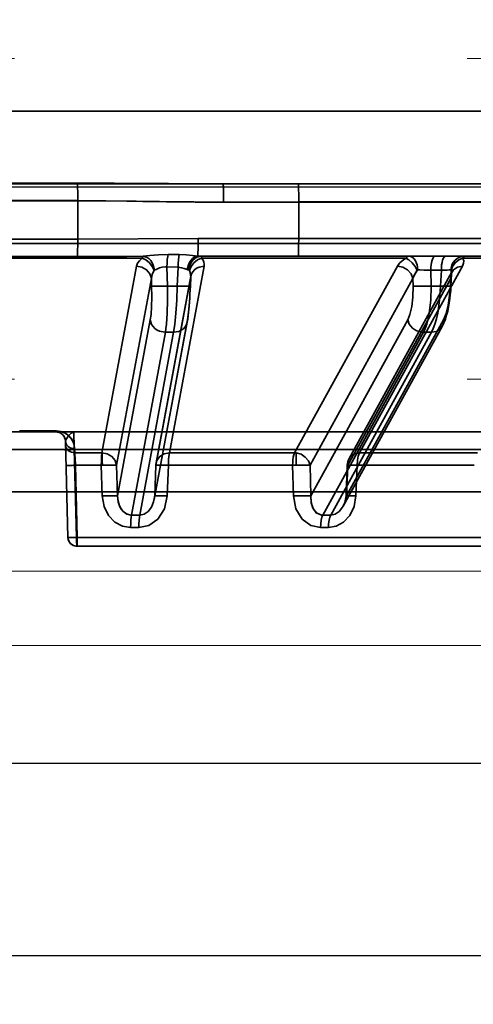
# Model space of a CAD drawing. Header units: millimetres. Extents: x -1465 to 393277, y -3788 to 454312.
# Tile 428 of 656: x 359038 to 359063, y 11915 to 11970. Entities that reach past the tile are written whole.
import ezdxf

# ---------------------------------------------------------------- set-up
doc = ezdxf.new("R2010")
doc.units = ezdxf.units.MM
doc.header["$XCLIPFRAME"] = 2
doc.linetypes.add('DASHED', pattern=[0.75, 0.5, -0.25])
for name, color, linetype in [('AHU03-3-68634OBJ', 8, 'Continuous'), ('EC-MTR_250-0_7OBJ', 8, 'Continuous'), ('FLUID-Wy2', 8, 'Continuous'), ('FLUID-Wy2-INS', 8, 'Continuous')]:
    doc.layers.add(name, color=color, linetype=linetype)
picture_1 = doc.add_image_def('image1.bmp', size_in_pixel=(951, 911))

msp = doc.modelspace()

# ---------------------------------------------------------------- linework, layer by layer
at = {"layer": 'AHU03-3-68634OBJ', "color": 8, "linetype": 'Continuous', "lineweight": 35, "ltscale": 100}
for p, q in [((359172.594, 11964.602), (358905.594, 11964.602)), ((359173.094, 11960.602), (358905.094, 11960.602))]:
    msp.add_line(p, q, dxfattribs=at)
at = {"layer": 'EC-MTR_250-0_7OBJ', "color": 8, "linetype": 'Continuous', "lineweight": 35, "ltscale": 100}
for p, q in [((359041.274, 11960.639), (359036.913, 11960.639)), ((359049.323, 11960.602), (359089.084, 11960.602)), ((359041.288, 11959.677), (359036.899, 11959.677)), ((359041.288, 11959.659), (359036.899, 11959.659)), ((359041.288, 11959.659), (359041.287, 11957.546)), ((359053.495, 11959.584), (359049.338, 11959.584)), ((359053.495, 11959.584), (359053.494, 11957.584)), ((359085.965, 11959.602), (359053.495, 11959.602)), ((359085.965, 11959.584), (359053.495, 11959.584)), ((359036.9, 11957.546), (359041.287, 11957.546)), ((359094.957, 11957.584), (359047.937, 11957.584)), ((359106.227, 11957.302), (358979.707, 11957.302)), ((359044.841, 11956.486), (359033.347, 11956.486)), ((359041.271, 11956.582), (359036.916, 11956.582)), ((359046.898, 11956.69), (359046.278, 11956.701)), ((359046.278, 11956.701), (359046.898, 11956.69)), ((359061.023, 11956.602), (359048.09, 11956.602)), ((359059.405, 11956.486), (359048.132, 11956.486)), ((359061.607, 11956.602), (359061.023, 11956.602)), ((359061.607, 11956.602), (359094.425, 11956.602)), ((359073.189, 11956.486), (359062.57, 11956.486)), ((359044.536, 11956.052), (359042.62, 11945.752)), ((359046.21, 11956.013), (359046.242, 11954.951)), ((359046.828, 11955.991), (359046.21, 11956.013)), ((359048.274, 11956.052), (359046.352, 11945.752)), ((359046.828, 11955.991), (359046.789, 11954.951)), ((359058.949, 11956.052), (359053.268, 11945.752)), ((359062.544, 11956.052), (359056.857, 11945.752)), ((359060.791, 11955.829), (359060.811, 11954.951)), ((359060.791, 11955.829), (359061.375, 11955.829)), ((359061.337, 11954.951), (359061.375, 11955.829)), ((359045.357, 11955.372), (359043.438, 11945.072)), ((359045.357, 11955.372), (359045.37, 11954.951)), ((359047.523, 11955.372), (359045.604, 11945.072)), ((359045.615, 11945.19), (359047.534, 11955.491)), ((359047.523, 11955.372), (359047.508, 11954.951)), ((359047.529, 11955.443), (359047.51, 11954.949)), ((359047.529, 11955.455), (359047.528, 11955.442)), ((359059.809, 11955.372), (359054.125, 11945.072)), ((359061.892, 11955.372), (359056.209, 11945.072)), ((359056.277, 11945.43), (359061.961, 11955.731)), ((359059.809, 11955.372), (359059.818, 11954.951)), ((359061.892, 11955.372), (359061.874, 11954.951)), ((359061.933, 11955.611), (359061.904, 11954.944)), ((359061.936, 11955.65), (359061.932, 11955.611)), ((359061.961, 11955.732), (359061.956, 11955.721)), ((359046.789, 11954.951), (359046.242, 11954.951)), ((359060.811, 11954.951), (359061.337, 11954.951)), ((359045.298, 11953.081), (359043.491, 11943.379)), ((359047.349, 11953.081), (359045.542, 11943.379)), ((359047.366, 11953.127), (359047.338, 11952.961)), ((359059.519, 11953.081), (359054.168, 11943.379)), ((359061.491, 11953.081), (359056.14, 11943.379)), ((359061.6, 11953.13), (359061.519, 11952.92)), ((359045.519, 11943.191), (359047.338, 11952.962)), ((359055.957, 11942.813), (359061.423, 11952.722)), ((359061.519, 11952.92), (359061.422, 11952.721)), ((359061.519, 11952.92), (359061.422, 11952.721)), ((359046.129, 11952.401), (359044.25, 11942.314)), ((359046.588, 11952.401), (359044.71, 11942.314)), ((359046.588, 11952.401), (359046.129, 11952.401)), ((359060.388, 11952.401), (359054.825, 11942.314)), ((359060.83, 11952.401), (359055.267, 11942.314)), ((359060.83, 11952.401), (359060.388, 11952.401)), ((359038.081, 11946.902), (359037.107, 11946.902)), ((359040.111, 11946.959), (359038.077, 11946.959)), ((359038.081, 11946.902), (359090.416, 11946.902)), ((359040.487, 11946.726), (359040.436, 11946.778)), ((359040.529, 11946.669), (359040.487, 11946.727)), ((359040.501, 11946.709), (359040.49, 11946.722)), ((359040.511, 11946.695), (359040.501, 11946.709)), ((359040.521, 11946.681), (359040.511, 11946.695)), ((359040.53, 11946.667), (359040.521, 11946.681)), ((359040.563, 11946.607), (359040.529, 11946.669)), ((359040.539, 11946.653), (359040.53, 11946.667)), ((359040.548, 11946.638), (359040.539, 11946.653)), ((359040.555, 11946.623), (359040.547, 11946.638)), ((359040.595, 11946.511), (359040.591, 11946.529)), ((359040.598, 11946.493), (359040.595, 11946.512)), ((359040.601, 11946.475), (359040.599, 11946.494)), ((359040.604, 11946.455), (359040.602, 11946.475)), ((359040.606, 11946.415), (359040.746, 11941.088)), ((358991.652, 11945.928), (359086.536, 11945.928)), ((359041.1, 11945.928), (359041.225, 11941.088)), ((359041.225, 11941.088), (359041.1, 11945.928)), ((359041.115, 11945.985), (359041.121, 11945.752)), ((359042.62, 11945.752), (359041.121, 11945.752)), ((359053.268, 11945.752), (359046.352, 11945.752)), ((359053.364, 11945.745), (359053.364, 11945.071)), ((359063.372, 11945.752), (359056.857, 11945.752)), ((359041.161, 11945.065), (359041.266, 11941.088)), ((359042.592, 11945.065), (359041.161, 11945.065)), ((359042.645, 11943.372), (359042.592, 11945.065)), ((359042.592, 11945.065), (359042.645, 11943.372)), ((359043.438, 11945.072), (359043.491, 11943.379)), ((359045.602, 11945.073), (359045.54, 11943.381)), ((359045.604, 11945.072), (359045.542, 11943.379)), ((359046.296, 11945.065), (359046.234, 11943.372)), ((359046.234, 11943.372), (359046.296, 11945.065)), ((359053.158, 11945.065), (359046.296, 11945.065)), ((359053.158, 11945.065), (359053.201, 11943.372)), ((359053.201, 11943.372), (359053.158, 11945.065)), ((359054.125, 11945.072), (359054.168, 11943.379)), ((359056.178, 11945.076), (359056.11, 11943.383)), ((359056.209, 11945.072), (359056.14, 11943.379)), ((359056.652, 11943.372), (359056.72, 11945.065)), ((359056.72, 11945.065), (359056.652, 11943.372)), ((359063.184, 11945.065), (359056.72, 11945.065)), ((358988.244, 11943.602), (359089.944, 11943.602)), ((359045.535, 11943.315), (359045.54, 11943.381)), ((359045.516, 11943.182), (359045.528, 11943.249)), ((359044.25, 11942.314), (359044.71, 11942.314)), ((359044.665, 11941.627), (359044.212, 11941.627)), ((359093.563, 11941.088), (359041.225, 11941.088)), ((359093.064, 11940.602), (359041.246, 11940.602))]:
    msp.add_line(p, q, dxfattribs=at)
at = {"layer": 'EC-MTR_250-0_7OBJ', "color": 8, "linetype": 'Continuous', "lineweight": 35, "ltscale": 100, "flags": 128}
for points in [[(359041.274, 11960.639), (359043.294, 11960.631), (359049.323, 11960.602)], [(359041.274, 11960.639), (359041.282, 11960.437), (359041.287, 11960.096), (359041.288, 11959.677)], [(359041.274, 11960.639), (359041.282, 11960.437), (359041.287, 11960.096), (359041.288, 11959.677)], [(359049.338, 11959.584), (359049.337, 11959.768), (359049.337, 11959.957), (359049.335, 11960.139), (359049.334, 11960.224), (359049.333, 11960.302), (359049.332, 11960.373), (359049.331, 11960.435), (359049.33, 11960.487), (359049.329, 11960.53), (359049.327, 11960.562), (359049.327, 11960.574), (359049.325, 11960.593), (359049.336, 11960.4)], [(359053.48, 11960.602), (359053.486, 11960.527), (359053.49, 11960.319), (359053.494, 11959.995), (359053.495, 11959.584)], [(359041.288, 11959.659), (359041.934, 11959.656), (359042.833, 11959.649), (359044.001, 11959.636), (359044.886, 11959.626), (359045.381, 11959.619), (359046.186, 11959.608), (359046.984, 11959.598), (359047.775, 11959.591), (359048.56, 11959.586), (359049.338, 11959.584)], [(359049.338, 11959.584), (359047.71, 11959.592), (359045.81, 11959.614), (359044.515, 11959.63), (359042.665, 11959.65), (359041.288, 11959.659)], [(359041.287, 11957.546), (359041.286, 11957.213), (359041.283, 11956.922), (359041.278, 11956.703), (359041.271, 11956.582)], [(359041.287, 11957.546), (359041.286, 11957.213), (359041.283, 11956.922), (359041.278, 11956.703), (359041.271, 11956.582)], [(359047.937, 11957.584), (359041.287, 11957.546)], [(359041.287, 11957.546), (359047.937, 11957.584)], [(359047.937, 11957.584), (359047.936, 11957.256), (359047.935, 11957.094), (359047.933, 11956.945), (359047.931, 11956.818), (359047.929, 11956.718), (359047.927, 11956.649), (359047.924, 11956.611)], [(359053.494, 11957.584), (359053.493, 11957.211), (359053.49, 11956.899), (359053.485, 11956.68), (359053.48, 11956.602)], [(359041.271, 11956.582), (359042.182, 11956.584), (359044.912, 11956.594)], [(359044.912, 11956.594), (359044.003, 11956.591), (359041.271, 11956.582)], [(359044.536, 11956.052), (359044.591, 11956.209), (359044.695, 11956.354), (359044.841, 11956.486)], [(359044.912, 11956.594), (359044.875, 11956.556), (359044.841, 11956.486)], [(359044.841, 11956.486), (359044.863, 11956.536), (359044.887, 11956.572)], [(359045.503, 11955.817), (359045.404, 11956.037), (359045.245, 11956.242), (359045.047, 11956.398), (359044.841, 11956.486)], [(359044.887, 11956.572), (359044.912, 11956.594)], [(359046.278, 11956.701), (359045.758, 11956.684), (359045.279, 11956.636), (359044.912, 11956.594)], [(359044.912, 11956.594), (359045.123, 11956.526), (359045.227, 11956.453), (359045.321, 11956.356), (359045.401, 11956.239), (359045.463, 11956.109), (359045.528, 11955.838)], [(359046.21, 11956.013), (359046.221, 11956.224), (359046.237, 11956.418), (359046.257, 11956.581), (359046.278, 11956.701)], [(359046.828, 11955.991), (359046.839, 11956.208), (359046.856, 11956.407), (359046.876, 11956.572), (359046.898, 11956.69)], [(359046.828, 11955.991), (359046.839, 11956.204), (359046.856, 11956.407), (359046.876, 11956.575), (359046.898, 11956.69)], [(359047.924, 11956.611), (359047.633, 11956.639), (359047.28, 11956.672), (359046.898, 11956.69)], [(359046.898, 11956.69), (359047.277, 11956.672), (359047.635, 11956.639), (359047.924, 11956.611)], [(359047.924, 11956.611), (359047.723, 11956.539), (359047.624, 11956.465), (359047.534, 11956.369), (359047.458, 11956.253), (359047.399, 11956.124), (359047.336, 11955.858)], [(359047.428, 11955.84), (359047.485, 11956.124), (359047.551, 11956.26), (359047.639, 11956.381), (359047.747, 11956.478), (359047.866, 11956.548), (359048.112, 11956.602)], [(359048.124, 11956.602), (359047.877, 11956.548), (359047.756, 11956.478), (359047.648, 11956.381), (359047.558, 11956.26), (359047.492, 11956.124), (359047.434, 11955.84)], [(359047.46, 11955.817), (359047.548, 11956.037), (359047.704, 11956.242), (359047.91, 11956.398), (359048.132, 11956.486)], [(359048.112, 11956.602), (359048.054, 11956.603), (359047.992, 11956.606), (359047.924, 11956.611)], [(359047.924, 11956.611), (359047.976, 11956.607), (359048.112, 11956.602)], [(359048.132, 11956.486), (359048.131, 11956.55), (359048.128, 11956.589), (359048.124, 11956.602)], [(359048.124, 11956.602), (359048.129, 11956.586), (359048.13, 11956.574), (359048.131, 11956.538), (359048.132, 11956.486)], [(359048.132, 11956.486), (359048.211, 11956.383), (359048.261, 11956.275), (359048.282, 11956.164), (359048.274, 11956.052)], [(359058.949, 11956.052), (359059.061, 11956.209), (359059.215, 11956.354), (359059.405, 11956.486)], [(359059.405, 11956.486), (359059.464, 11956.55), (359059.527, 11956.589), (359059.592, 11956.602)], [(359059.405, 11956.486), (359059.587, 11956.398), (359059.77, 11956.242), (359059.926, 11956.037), (359060.032, 11955.817)], [(359060.075, 11955.84), (359060.035, 11956.124), (359059.989, 11956.26), (359059.926, 11956.381), (359059.85, 11956.478), (359059.766, 11956.548), (359059.678, 11956.589), (359059.592, 11956.602)], [(359060.939, 11956.548), (359060.899, 11956.476), (359060.862, 11956.377), (359060.832, 11956.254), (359060.81, 11956.116), (359060.796, 11955.972), (359060.791, 11955.829)], [(359061.023, 11956.602), (359060.982, 11956.589), (359060.961, 11956.572), (359060.939, 11956.548)], [(359061.375, 11955.829), (359061.38, 11955.972), (359061.393, 11956.116), (359061.415, 11956.254), (359061.445, 11956.377), (359061.482, 11956.476), (359061.523, 11956.548)], [(359061.523, 11956.548), (359061.544, 11956.572), (359061.565, 11956.589), (359061.607, 11956.602)], [(359061.899, 11955.84), (359061.962, 11956.124), (359062.034, 11956.26), (359062.132, 11956.381), (359062.251, 11956.478), (359062.383, 11956.548), (359062.654, 11956.602)], [(359061.914, 11955.817), (359061.987, 11956.037), (359062.135, 11956.242), (359062.341, 11956.398), (359062.57, 11956.486)], [(359062.544, 11956.052), (359062.605, 11956.209), (359062.612, 11956.354), (359062.57, 11956.486)], [(359062.57, 11956.486), (359062.592, 11956.538), (359062.613, 11956.574), (359062.654, 11956.602)], [(359045.357, 11955.372), (359045.275, 11955.633), (359045.092, 11955.852), (359044.833, 11955.999), (359044.536, 11956.052)], [(359045.503, 11955.817), (359045.402, 11955.603), (359045.357, 11955.372)], [(359045.357, 11955.372), (359045.402, 11955.601), (359045.503, 11955.817)], [(359045.528, 11955.838), (359045.519, 11955.834), (359045.511, 11955.827), (359045.503, 11955.817)], [(359046.131, 11956.018), (359045.952, 11955.997), (359045.812, 11955.955), (359045.657, 11955.891), (359045.528, 11955.838)], [(359045.528, 11955.838), (359045.658, 11955.891), (359045.813, 11955.955), (359045.953, 11955.997), (359046.131, 11956.018)], [(359046.21, 11956.013), (359046.185, 11956.016), (359046.161, 11956.017), (359046.131, 11956.018)], [(359046.131, 11956.018), (359046.161, 11956.017), (359046.185, 11956.016), (359046.21, 11956.013)], [(359047.336, 11955.858), (359047.169, 11955.916), (359047.021, 11955.962), (359046.828, 11955.991)], [(359047.336, 11955.858), (359047.37, 11955.848), (359047.401, 11955.842), (359047.437, 11955.839)], [(359047.437, 11955.839), (359047.453, 11955.829), (359047.46, 11955.817)], [(359047.437, 11955.839), (359047.453, 11955.83), (359047.46, 11955.817)], [(359047.529, 11955.443), (359047.524, 11955.576), (359047.501, 11955.699), (359047.46, 11955.817)], [(359047.523, 11955.372), (359047.574, 11955.623), (359047.643, 11955.744), (359047.739, 11955.852), (359047.858, 11955.939), (359047.993, 11956.003), (359048.274, 11956.052)], [(359059.809, 11955.372), (359059.703, 11955.633), (359059.504, 11955.852), (359059.24, 11955.999), (359058.949, 11956.052)], [(359060.032, 11955.817), (359059.958, 11955.713), (359059.809, 11955.372)], [(359059.809, 11955.372), (359059.845, 11955.489), (359060.032, 11955.817)], [(359060.032, 11955.817), (359060.045, 11955.83), (359060.06, 11955.837), (359060.075, 11955.84)], [(359060.075, 11955.84), (359060.185, 11955.841), (359060.559, 11955.836)], [(359060.559, 11955.836), (359060.43, 11955.839), (359060.075, 11955.84)], [(359061.375, 11955.829), (359061.697, 11955.839), (359061.816, 11955.841), (359061.899, 11955.84)], [(359061.892, 11955.372), (359061.918, 11955.633), (359062.05, 11955.852), (359062.269, 11955.999), (359062.544, 11956.052)], [(359061.914, 11955.817), (359061.91, 11955.83), (359061.899, 11955.84)], [(359061.932, 11955.611), (359061.933, 11955.664), (359061.914, 11955.817)], [(359061.914, 11955.817), (359061.924, 11955.767), (359061.932, 11955.611)], [(359047.534, 11955.491), (359047.532, 11955.479), (359047.53, 11955.467), (359047.529, 11955.455)], [(359061.892, 11955.372), (359061.908, 11955.432), (359061.932, 11955.611)], [(359061.932, 11955.611), (359061.928, 11955.552), (359061.892, 11955.372)], [(359061.95, 11955.705), (359061.943, 11955.682), (359061.936, 11955.65), (359061.932, 11955.611)], [(359061.961, 11955.732), (359061.956, 11955.721), (359061.95, 11955.705)], [(359045.37, 11954.951), (359045.378, 11954.335), (359045.367, 11953.82), (359045.338, 11953.379), (359045.298, 11953.081)], [(359045.37, 11954.951), (359045.38, 11954.949), (359045.397, 11954.947), (359045.449, 11954.943), (359045.527, 11954.941), (359045.628, 11954.94), (359045.75, 11954.94), (359045.885, 11954.942), (359046.164, 11954.948)], [(359046.129, 11952.401), (359046.161, 11952.609), (359046.189, 11952.859), (359046.229, 11953.462), (359046.247, 11954.173), (359046.242, 11954.951)], [(359046.588, 11952.401), (359046.655, 11952.855), (359046.713, 11953.46), (359046.758, 11954.175), (359046.789, 11954.951)], [(359046.789, 11954.951), (359046.758, 11954.173), (359046.712, 11953.462), (359046.655, 11952.859), (359046.622, 11952.609), (359046.588, 11952.401)], [(359047.51, 11954.949), (359047.497, 11954.945), (359047.482, 11954.943), (359047.459, 11954.942), (359047.429, 11954.941), (359047.392, 11954.94), (359047.349, 11954.94), (359047.299, 11954.94), (359047.186, 11954.941), (359047.057, 11954.943), (359046.923, 11954.947), (359046.789, 11954.951)], [(359047.51, 11954.949), (359047.501, 11954.725), (359047.49, 11954.505), (359047.477, 11954.292), (359047.463, 11954.083), (359047.448, 11953.88), (359047.431, 11953.681), (359047.411, 11953.489), (359047.39, 11953.304), (359047.366, 11953.127), (359047.338, 11952.961)], [(359047.508, 11954.951), (359047.477, 11954.335), (359047.44, 11953.82), (359047.394, 11953.379), (359047.349, 11953.081)], [(359059.818, 11954.951), (359059.805, 11954.335), (359059.745, 11953.82), (359059.642, 11953.379), (359059.519, 11953.081)], [(359059.818, 11954.951), (359059.862, 11954.947), (359059.923, 11954.944), (359060.099, 11954.94), (359060.329, 11954.94), (359060.579, 11954.944)], [(359060.388, 11952.401), (359060.486, 11952.609), (359060.572, 11952.859), (359060.646, 11953.145), (359060.708, 11953.462), (359060.79, 11954.173), (359060.811, 11954.951)], [(359061.337, 11954.951), (359061.281, 11954.173), (359061.173, 11953.462), (359061.101, 11953.145), (359061.02, 11952.859), (359060.929, 11952.609), (359060.83, 11952.401)], [(359061.337, 11954.951), (359061.446, 11954.947), (359061.552, 11954.944), (359061.652, 11954.942), (359061.739, 11954.94), (359061.777, 11954.94), (359061.811, 11954.94), (359061.839, 11954.94), (359061.863, 11954.94), (359061.881, 11954.941), (359061.894, 11954.942), (359061.903, 11954.947), (359061.894, 11954.907)], [(359061.491, 11953.081), (359061.642, 11953.447), (359061.754, 11953.896), (359061.835, 11954.432), (359061.874, 11954.951)], [(359061.904, 11954.944), (359061.891, 11954.708), (359061.871, 11954.475), (359061.845, 11954.246), (359061.813, 11954.02), (359061.773, 11953.795), (359061.726, 11953.572), (359061.668, 11953.348), (359061.6, 11953.129)], [(359061.891, 11954.708), (359061.871, 11954.475), (359061.845, 11954.247), (359061.813, 11954.02), (359061.773, 11953.796), (359061.726, 11953.572), (359061.668, 11953.348)], [(359061.904, 11954.944), (359061.887, 11954.949), (359061.874, 11954.951)], [(359047.448, 11953.88), (359047.431, 11953.682), (359047.411, 11953.489), (359047.39, 11953.305)], [(359046.092, 11952.401), (359045.811, 11952.458), (359045.674, 11952.524), (359045.551, 11952.611), (359045.449, 11952.718), (359045.372, 11952.836), (359045.298, 11953.081)], [(359046.588, 11952.401), (359046.873, 11952.448), (359047.009, 11952.511), (359047.13, 11952.598), (359047.228, 11952.706), (359047.297, 11952.828), (359047.349, 11953.081)], [(359060.28, 11952.408), (359060.02, 11952.482), (359059.894, 11952.551), (359059.779, 11952.639), (359059.682, 11952.741), (359059.605, 11952.853), (359059.519, 11953.081)], [(359061.491, 11953.081), (359061.468, 11952.828), (359061.331, 11952.598), (359061.099, 11952.448), (359060.83, 11952.401)], [(359040.107, 11946.902), (359040.109, 11946.916), (359040.11, 11946.934), (359040.11, 11946.946), (359040.111, 11946.959)], [(359040.436, 11946.778), (359040.378, 11946.822), (359040.314, 11946.856), (359040.246, 11946.882), (359040.176, 11946.897), (359040.107, 11946.902)], [(359040.297, 11946.864), (359040.276, 11946.872), (359040.252, 11946.88), (359040.227, 11946.887), (359040.2, 11946.893), (359040.17, 11946.898), (359040.138, 11946.901), (359040.107, 11946.902)], [(359040.111, 11946.959), (359040.407, 11946.915), (359040.528, 11946.869), (359040.632, 11946.814), (359040.796, 11946.69), (359040.916, 11946.556), (359041.005, 11946.417), (359041.065, 11946.274), (359041.115, 11945.985)], [(359041.115, 11945.985), (359041.086, 11946.201), (359041.018, 11946.389), (359040.919, 11946.552), (359040.77, 11946.713), (359040.594, 11946.836), (359040.364, 11946.927), (359040.111, 11946.959)], [(359040.355, 11946.836), (359040.336, 11946.846), (359040.317, 11946.855), (359040.297, 11946.864)], [(359040.468, 11946.747), (359040.456, 11946.759), (359040.444, 11946.771), (359040.431, 11946.782), (359040.418, 11946.793), (359040.403, 11946.804), (359040.388, 11946.815), (359040.372, 11946.825), (359040.355, 11946.836), (359040.337, 11946.845)], [(359040.49, 11946.722), (359040.479, 11946.735), (359040.468, 11946.747), (359040.456, 11946.759), (359040.444, 11946.771)], [(359040.581, 11946.562), (359040.575, 11946.578), (359040.569, 11946.593), (359040.562, 11946.609), (359040.555, 11946.624)], [(359040.606, 11946.415), (359040.601, 11946.479), (359040.586, 11946.543), (359040.563, 11946.607)], [(359040.591, 11946.529), (359040.586, 11946.546), (359040.581, 11946.562)], [(359041.081, 11946.902), (359040.93, 11946.836), (359040.785, 11946.687), (359040.649, 11946.513), (359040.606, 11946.415)], [(359040.606, 11946.415), (359040.66, 11946.53), (359040.785, 11946.685), (359040.92, 11946.829), (359041.081, 11946.902)], [(359041.081, 11946.902), (359041.077, 11946.827), (359041.079, 11946.618), (359041.087, 11946.303), (359041.1, 11945.928)], [(359041.1, 11945.928), (359041.087, 11946.303), (359041.079, 11946.618), (359041.077, 11946.827), (359041.081, 11946.902)], [(359040.606, 11946.415), (359040.606, 11946.436), (359040.604, 11946.456)], [(359040.606, 11946.415), (359040.646, 11946.253), (359040.694, 11946.175), (359040.76, 11946.106), (359040.841, 11946.051), (359040.931, 11946.012), (359041.115, 11945.985)], [(359040.606, 11946.415), (359040.646, 11946.253), (359040.694, 11946.175), (359040.76, 11946.106), (359040.841, 11946.051), (359040.931, 11946.012), (359041.115, 11945.985)], [(359041.121, 11945.752), (359040.937, 11945.779), (359040.847, 11945.818), (359040.766, 11945.873), (359040.7, 11945.942), (359040.652, 11946.02), (359040.613, 11946.181)], [(359040.613, 11946.181), (359040.652, 11946.02), (359040.7, 11945.942), (359040.766, 11945.873), (359040.847, 11945.818), (359040.937, 11945.779), (359041.121, 11945.752)], [(359041.1, 11945.928), (359041.005, 11945.926), (359040.915, 11945.924), (359040.832, 11945.923), (359040.759, 11945.923), (359040.728, 11945.923), (359040.7, 11945.923), (359040.676, 11945.923), (359040.656, 11945.924), (359040.64, 11945.925), (359040.628, 11945.926), (359040.611, 11945.858)], [(359041.121, 11945.752), (359041.114, 11945.868), (359041.106, 11945.985)], [(359041.121, 11945.752), (359041.13, 11945.628), (359041.14, 11945.466), (359041.161, 11945.065)], [(359042.62, 11945.752), (359042.612, 11945.677), (359042.607, 11945.604), (359042.603, 11945.537), (359042.6, 11945.476), (359042.597, 11945.386), (359042.595, 11945.312), (359042.594, 11945.252), (359042.593, 11945.181), (359042.592, 11945.119), (359042.592, 11945.065)], [(359043.438, 11945.072), (359043.356, 11945.331), (359043.174, 11945.55), (359042.916, 11945.697), (359042.62, 11945.752)], [(359042.643, 11945.751), (359042.643, 11945.611), (359042.642, 11945.427), (359042.639, 11945.237), (359042.653, 11945.054)], [(359042.653, 11945.054), (359042.641, 11945.308), (359042.643, 11945.562), (359042.643, 11945.751)], [(359045.604, 11945.072), (359045.659, 11945.331), (359045.819, 11945.55), (359046.061, 11945.697), (359046.352, 11945.752)], [(359046.296, 11945.065), (359046.295, 11945.171), (359046.3, 11945.288), (359046.307, 11945.41), (359046.318, 11945.534), (359046.333, 11945.652), (359046.352, 11945.752)], [(359046.352, 11945.752), (359046.333, 11945.652), (359046.318, 11945.534), (359046.307, 11945.41), (359046.301, 11945.288), (359046.295, 11945.171), (359046.296, 11945.065)], [(359053.268, 11945.752), (359053.226, 11945.638), (359053.196, 11945.506), (359053.176, 11945.364), (359053.164, 11945.217), (359053.158, 11945.065)], [(359053.158, 11945.065), (359053.164, 11945.217), (359053.175, 11945.364), (359053.196, 11945.506), (359053.226, 11945.639), (359053.268, 11945.752)], [(359054.125, 11945.072), (359054.032, 11945.311), (359053.86, 11945.519), (359053.628, 11945.669), (359053.364, 11945.745)], [(359056.857, 11945.752), (359056.584, 11945.697), (359056.365, 11945.55), (359056.234, 11945.331), (359056.209, 11945.072)], [(359056.72, 11945.065), (359056.738, 11945.338), (359056.785, 11945.576), (359056.857, 11945.752)], [(359040.642, 11945.065), (359040.662, 11945.061), (359040.679, 11945.061), (359040.7, 11945.06), (359040.727, 11945.059), (359040.759, 11945.059), (359040.795, 11945.059), (359040.879, 11945.059), (359040.972, 11945.061), (359041.067, 11945.062), (359041.161, 11945.065)], [(359040.642, 11945.065), (359040.652, 11945.062), (359040.665, 11945.061), (359040.682, 11945.06), (359040.704, 11945.06), (359040.73, 11945.059), (359040.761, 11945.059), (359040.795, 11945.059), (359040.874, 11945.059), (359040.964, 11945.06), (359041.06, 11945.062), (359041.161, 11945.065)], [(359043.438, 11945.072), (359043.353, 11945.077), (359043.2, 11945.078), (359043.015, 11945.076), (359042.825, 11945.073), (359042.643, 11945.066)], [(359042.643, 11945.066), (359042.79, 11945.07), (359042.945, 11945.077), (359043.103, 11945.076), (359043.251, 11945.078), (359043.37, 11945.076), (359043.438, 11945.072)], [(359045.604, 11945.072), (359045.648, 11945.077), (359045.812, 11945.077), (359046.048, 11945.072), (359046.296, 11945.065)], [(359046.296, 11945.065), (359046.048, 11945.072), (359045.812, 11945.077), (359045.648, 11945.077), (359045.604, 11945.072)], [(359053.158, 11945.065), (359053.213, 11945.066), (359053.269, 11945.069), (359053.319, 11945.068), (359053.364, 11945.071)], [(359053.364, 11945.071), (359053.385, 11945.071), (359053.413, 11945.072), (359053.445, 11945.073), (359053.478, 11945.074), (359053.509, 11945.074), (359053.538, 11945.075), (359053.567, 11945.075), (359053.597, 11945.076), (359053.63, 11945.076), (359053.667, 11945.077), (359053.707, 11945.077), (359053.749, 11945.077), (359053.794, 11945.078), (359053.841, 11945.078), (359053.89, 11945.078), (359053.94, 11945.077), (359053.99, 11945.077), (359054.04, 11945.076), (359054.086, 11945.074), (359054.125, 11945.072)], [(359056.209, 11945.072), (359056.182, 11945.077), (359056.265, 11945.077), (359056.451, 11945.073), (359056.72, 11945.065)], [(359056.209, 11945.072), (359056.183, 11945.077), (359056.27, 11945.077), (359056.458, 11945.073), (359056.72, 11945.065)], [(359043.491, 11943.379), (359043.48, 11943.381), (359043.462, 11943.382), (359043.405, 11943.384), (359043.32, 11943.385), (359043.209, 11943.385), (359043.077, 11943.383), (359042.934, 11943.38), (359042.645, 11943.372)], [(359042.645, 11943.372), (359042.746, 11942.792), (359042.988, 11942.301), (359043.341, 11941.928), (359043.763, 11941.701), (359044.212, 11941.627)], [(359043.491, 11943.379), (359043.524, 11943.052), (359043.622, 11942.765), (359043.78, 11942.532), (359043.985, 11942.376), (359044.214, 11942.315)], [(359044.214, 11942.315), (359043.996, 11942.371), (359043.888, 11942.436), (359043.699, 11942.633), (359043.596, 11942.823), (359043.517, 11943.085), (359043.491, 11943.379)], [(359044.665, 11941.627), (359045.219, 11941.743), (359045.721, 11942.097), (359046.083, 11942.661), (359046.234, 11943.372)], [(359045.542, 11943.379), (359045.483, 11943.043), (359045.359, 11942.75), (359045.177, 11942.515), (359044.955, 11942.366), (359044.71, 11942.314)], [(359045.528, 11943.249), (359045.535, 11943.315), (359045.54, 11943.381)], [(359045.54, 11943.381), (359045.552, 11943.383), (359045.567, 11943.384), (359045.589, 11943.385), (359045.618, 11943.385), (359045.653, 11943.385), (359045.694, 11943.385), (359045.741, 11943.385), (359045.85, 11943.383), (359045.974, 11943.38), (359046.104, 11943.376), (359046.234, 11943.372)], [(359045.542, 11943.379), (359045.554, 11943.383), (359045.572, 11943.384), (359045.584, 11943.385), (359045.598, 11943.385), (359045.613, 11943.385), (359045.631, 11943.385), (359045.65, 11943.385), (359045.671, 11943.385), (359045.718, 11943.385), (359045.829, 11943.383), (359045.958, 11943.38), (359046.096, 11943.376), (359046.234, 11943.372)], [(359054.168, 11943.379), (359054.113, 11943.382), (359054.03, 11943.384), (359053.79, 11943.385), (359053.491, 11943.38), (359053.201, 11943.372)], [(359054.704, 11941.627), (359054.17, 11941.743), (359053.688, 11942.097), (359053.342, 11942.661), (359053.201, 11943.372)], [(359054.168, 11943.379), (359054.179, 11943.033), (359054.284, 11942.691), (359054.482, 11942.437), (359054.719, 11942.324)], [(359054.168, 11943.379), (359054.185, 11942.998), (359054.288, 11942.683), (359054.469, 11942.448), (359054.719, 11942.324)], [(359056.652, 11943.372), (359056.551, 11942.792), (359056.316, 11942.301), (359055.976, 11941.928), (359055.57, 11941.701), (359055.14, 11941.627)], [(359056.14, 11943.379), (359056.06, 11943.043), (359055.92, 11942.75), (359055.729, 11942.515), (359055.505, 11942.366), (359055.267, 11942.314)], [(359055.936, 11942.783), (359055.975, 11942.854), (359056.01, 11942.931), (359056.041, 11943.013), (359056.067, 11943.1), (359056.088, 11943.19), (359056.103, 11943.285), (359056.11, 11943.383)], [(359055.937, 11942.783), (359055.99, 11942.885), (359056.035, 11942.997), (359056.072, 11943.118), (359056.097, 11943.248), (359056.11, 11943.383)], [(359056.11, 11943.383), (359056.132, 11943.385), (359056.149, 11943.385), (359056.172, 11943.385), (359056.199, 11943.385), (359056.231, 11943.384), (359056.267, 11943.384), (359056.35, 11943.382), (359056.445, 11943.379), (359056.547, 11943.376), (359056.652, 11943.372)], [(359056.14, 11943.379), (359056.124, 11943.381), (359056.114, 11943.382), (359056.124, 11943.385), (359056.143, 11943.385), (359056.169, 11943.385), (359056.202, 11943.385), (359056.243, 11943.384), (359056.289, 11943.383), (359056.342, 11943.382), (359056.399, 11943.38), (359056.459, 11943.378), (359056.522, 11943.376), (359056.652, 11943.372)], [(359056.14, 11943.379), (359056.128, 11943.38), (359056.115, 11943.382)], [(359044.212, 11941.627), (359044.214, 11941.832), (359044.222, 11942.028), (359044.235, 11942.194), (359044.25, 11942.314)], [(359044.71, 11942.314), (359044.692, 11942.194), (359044.678, 11942.028), (359044.669, 11941.832), (359044.665, 11941.627)], [(359054.825, 11942.314), (359054.777, 11942.194), (359054.738, 11942.028), (359054.713, 11941.832), (359054.704, 11941.627)], [(359054.719, 11942.324), (359054.753, 11942.318), (359054.789, 11942.315), (359054.825, 11942.314)], [(359055.267, 11942.314), (359055.217, 11942.194), (359055.176, 11942.028), (359055.15, 11941.832), (359055.14, 11941.627)], [(359041.246, 11940.602), (359041.176, 11940.606), (359041.107, 11940.621), (359041.042, 11940.645), (359040.98, 11940.678), (359040.923, 11940.719), (359040.873, 11940.768), (359040.83, 11940.824), (359040.795, 11940.885), (359040.769, 11940.949), (359040.753, 11941.018), (359040.746, 11941.088)], [(359040.746, 11941.088), (359040.766, 11941.085), (359040.782, 11941.085), (359040.802, 11941.084), (359040.826, 11941.084), (359040.854, 11941.083), (359040.885, 11941.083), (359040.958, 11941.084), (359041.041, 11941.085), (359041.131, 11941.086), (359041.225, 11941.088)], [(359041.266, 11941.088), (359041.165, 11941.086), (359041.068, 11941.084), (359040.979, 11941.083), (359040.9, 11941.083), (359040.865, 11941.083), (359040.835, 11941.083), (359040.808, 11941.083), (359040.786, 11941.084), (359040.769, 11941.085), (359040.756, 11941.086), (359040.746, 11941.086)], [(359041.246, 11940.602), (359041.236, 11940.664), (359041.229, 11940.838), (359041.225, 11941.088)], [(359041.246, 11940.602), (359041.255, 11940.664), (359041.263, 11940.838), (359041.266, 11941.088)], [(359041.246, 11940.602), (359041.252, 11940.623), (359041.256, 11940.677), (359041.26, 11940.751), (359041.263, 11940.836), (359041.264, 11940.924), (359041.265, 11941.01), (359041.266, 11941.088)]]:
    msp.add_lwpolyline(points, dxfattribs=at)
at = {"layer": 'EC-MTR_250-0_7OBJ', "color": 8, "linetype": 'Continuous', "lineweight": 35, "ltscale": 100}
for centre, radius, start, end in [((359058.939, 11955.202), 0.85, 82.6621, 89.3644), ((359060.157, 11937.906), 17.934, 87.9722, 88.715), ((359060.171, 11938.397), 17.444, 87.9618, 88.7254), ((359046.563, 11955.478), 0.966, 353.7393, 357.9244), ((359045.522, 11975.895), 20.957, 271.7556, 271.97), ((359045.523, 11975.846), 20.908, 271.7554, 271.9703), ((359060.172, 11972.936), 17.997, 271.2947, 272.0339), ((359060.184, 11972.552), 17.613, 271.2866, 272.0419), ((359046.129, 11953.299), 0.898, 267.6682, 269.9988), ((359060.389, 11953.256), 0.856, 262.6865, 269.9482), ((359060.388, 11953.249), 0.848, 262.6538, 269.981), ((359040.107, 11946.402), 0.5, 1.5, 90), ((359053.255, 11944.894), 0.858, 82.6913, 89.1211), ((359053.256, 11944.901), 0.851, 82.6656, 89.1466), ((359048.607, 11961.346), 17.349, 249.6819, 249.8629), ((359048.617, 11961.367), 17.373, 249.6892, 249.8555), ((359046.401, 11945.044), 0.8, 169.4469, 177.9058), ((359053.952, 11922.145), 22.934, 91.4683, 91.9831), ((359056.978, 11945.044), 0.8, 151.1117, 177.6992), ((359044.248, 11942.914), 0.6, 266.7802, 270.2638), ((359044.48, 11839.64), 102.674, 89.87174, 90.12826), ((359054.822, 11942.838), 0.524, 258.5885, 270.2816), ((359055.046, 11847.379), 94.935, 89.86662, 90.13338), ((359044.438, 11841.899), 99.728, 89.86986, 90.13014), ((359054.922, 11849.417), 92.21, 89.86466, 90.13534), ((359041.246, 11941.102), 0.5, 181.5, 270)]:
    msp.add_arc(centre, radius, start, end, dxfattribs=at)
at = {"layer": 'FLUID-Wy2', "color": 8, "linetype": 'DASHED', "lineweight": 18, "ltscale": 100}
for p, q in [((359562.8, 11967.501), (357562.8, 11967.501)), ((359562.8, 11949.823), (357562.8, 11949.823))]:
    msp.add_line(p, q, dxfattribs=at)
at = {"layer": 'FLUID-Wy2', "color": 8, "linetype": 'Continuous', "lineweight": 25, "ltscale": 100}
for p, q in [((357562.8, 11960.43), (359562.8, 11960.43)), ((359607.8, 11928.61), (357517.8, 11928.61)), ((359607.8, 11918.003), (357517.8, 11918.003))]:
    msp.add_line(p, q, dxfattribs=at)
at = {"layer": 'FLUID-Wy2', "color": 8, "linetype": 'Continuous', "lineweight": 18, "ltscale": 100}
for p, q in [((357562.8, 11960.43), (359562.8, 11960.43)), ((359592.8, 11939.217), (357532.8, 11939.217))]:
    msp.add_line(p, q, dxfattribs=at)
at = {"layer": 'FLUID-Wy2-INS', "color": 8, "linetype": 'Continuous', "lineweight": 13, "ltscale": 100}
msp.add_line((359662.8, 11935.125), (357462.8, 11935.125), dxfattribs=at)

# ---------------------------------------------------------------- pictures from other files: only their frames are drawn
at = {"color": 8, "lineweight": 13}
image = msp.add_image(picture_1, insert=(357606.986, 12545.821), size_in_units=(1986.021, 1904.625), rotation=-90, dxfattribs=at)
image.set_boundary_path([(-0.5, -0.5), (950.5, 910.5)])

doc.saveas('drawing.dxf')
